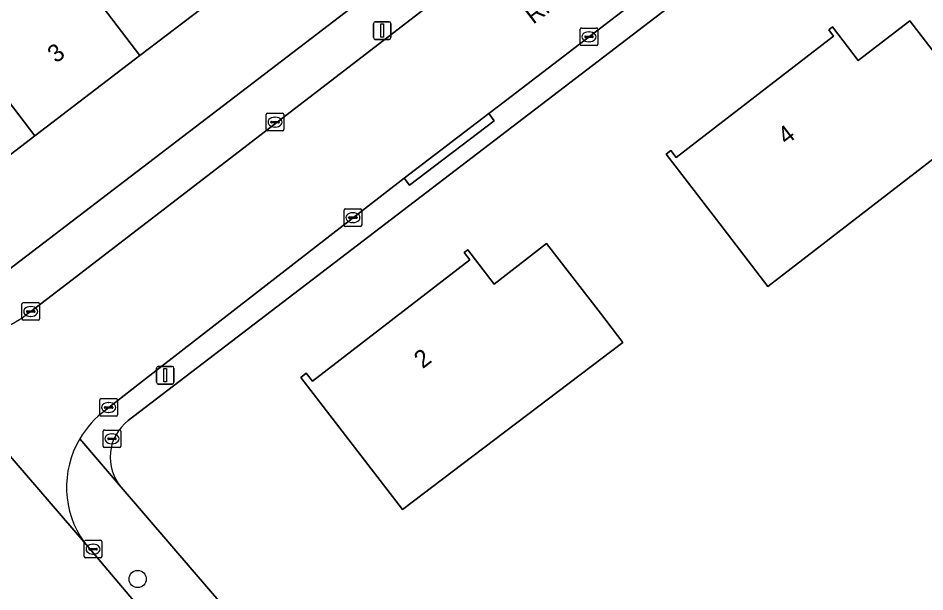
# Model space of a CAD drawing. Extents: x 159352 to 160617, y 385888 to 387323.
# Drawn here: x 160221.8 to 160273.3, y 386498.9 to 386531.5 of the extents above; entities that cross this region are included whole.
import ezdxf

# ---------------------------------------------------------------- set-up
doc = ezdxf.new("R2010")
doc.units = 0
for name, color, linetype in [('IMGEO_Boom', 7, 'Continuous'), ('IMGEO_Erf', 7, 'Continuous'), ('IMGEO_Kolk', 7, 'Continuous'), ('IMGEO_Lichtmast', 7, 'Continuous'), ('IMGEO_Openbare_ruimte_label', 7, 'Continuous'), ('IMGEO_Pand', 7, 'Continuous'), ('IMGEO_Pand_nummerreeks', 7, 'Continuous'), ('IMGEO_Rijbaan_lokaal_open', 7, 'Continuous'), ('IMGEO_Rioolput', 7, 'Continuous'), ('IMGEO_Voetpad_open', 7, 'Continuous')]:
    doc.layers.add(name, color=color, linetype=linetype)

msp = doc.modelspace()

# ---------------------------------------------------------------- linework, layer by layer
at = {"layer": 'IMGEO_Boom'}
msp.add_circle((160228.587, 386499.605), 0.489, dxfattribs=at)
at = {"layer": 'IMGEO_Erf'}
for points in [[(160287.021, 386553.687), (160228.049, 386508.603)], [(160220.584, 386516.686), (160245.678, 386535.853), (160240.933, 386542.066), (160239.15, 386540.704), (160241.218, 386537.996), (160240.938, 386537.783), (160240.506, 386538.349), (160234.691, 386533.908), (160228.714, 386529.342), (160222.737, 386524.777), (160216.941, 386520.35)], [(160227.651, 386504.825), (160231.803, 386500), (160253.12, 386475.231)]]:
    msp.add_lwpolyline(points, dxfattribs=at)
for points in [[(160264.412, 386516.232), (160261.673, 386519.787), (160258.622, 386523.747), (160258.89, 386523.954), (160259.196, 386523.556), (160268.138, 386530.445), (160267.864, 386530.801), (160268.077, 386530.964), (160269.541, 386529.062), (160272.467, 386531.316), (160275.518, 386527.355), (160276.759, 386525.744)], [(160254.888, 386514.701), (160256.171, 386513.039), (160247.634, 386506.577), (160243.647, 386503.559), (160237.852, 386511.062), (160238.169, 386511.307), (160238.532, 386510.837), (160247.464, 386517.736), (160247.143, 386518.152), (160247.351, 386518.313), (160248.858, 386516.362), (160251.831, 386518.658)]]:
    msp.add_lwpolyline(points, close=True, dxfattribs=at)
msp.add_arc((160229.638, 386506.526), 2.615, 127.4116, 220.5609, dxfattribs=at)
at = {"layer": 'IMGEO_Kolk'}
for p, q in [((160253.737, 386529.981), (160253.737, 386530.833)), ((160253.812, 386530.907), (160254.664, 386530.907)), ((160254.225, 386530.687), (160254.25, 386530.687)), ((160254.738, 386530.833), (160254.738, 386529.981)), ((160253.996, 386530.401), (160253.996, 386530.413)), ((160254.434, 386530.364), (160254.036, 386530.364)), ((160254.039, 386530.45), (160254.437, 386530.45)), ((160254.248, 386530.127), (160254.223, 386530.127)), ((160254.48, 386530.413), (160254.48, 386530.401)), ((160254.664, 386529.907), (160253.812, 386529.907)), ((160235.895, 386525.136), (160235.895, 386525.988)), ((160235.97, 386526.062), (160236.822, 386526.062)), ((160236.383, 386525.842), (160236.408, 386525.842)), ((160236.896, 386525.988), (160236.896, 386525.136)), ((160236.154, 386525.556), (160236.154, 386525.568)), ((160236.592, 386525.519), (160236.194, 386525.519)), ((160236.197, 386525.605), (160236.595, 386525.605)), ((160236.638, 386525.568), (160236.638, 386525.556)), ((160236.822, 386525.062), (160235.97, 386525.062)), ((160236.406, 386525.282), (160236.381, 386525.282)), ((160240.32, 386519.71), (160240.32, 386520.562)), ((160240.395, 386520.636), (160241.247, 386520.636)), ((160240.622, 386520.179), (160241.02, 386520.179)), ((160240.808, 386520.416), (160240.833, 386520.416)), ((160241.321, 386520.562), (160241.321, 386519.71)), ((160241.247, 386519.636), (160240.395, 386519.636)), ((160240.579, 386520.13), (160240.579, 386520.142)), ((160241.017, 386520.093), (160240.619, 386520.093)), ((160240.831, 386519.856), (160240.806, 386519.856)), ((160241.063, 386520.142), (160241.063, 386520.13)), ((160222.012, 386514.38), (160222.012, 386515.232)), ((160222.087, 386515.306), (160222.939, 386515.306)), ((160222.5, 386515.086), (160222.525, 386515.086)), ((160223.013, 386515.232), (160223.013, 386514.38)), ((160222.271, 386514.8), (160222.271, 386514.812)), ((160222.709, 386514.763), (160222.311, 386514.763)), ((160222.314, 386514.849), (160222.712, 386514.849)), ((160222.523, 386514.526), (160222.498, 386514.526)), ((160222.755, 386514.812), (160222.755, 386514.8)), ((160222.939, 386514.306), (160222.087, 386514.306)), ((160226.515, 386509.854), (160227.367, 386509.854)), ((160226.44, 386508.928), (160226.44, 386509.78)), ((160226.699, 386509.348), (160226.699, 386509.36)), ((160226.742, 386509.397), (160227.14, 386509.397)), ((160226.928, 386509.634), (160226.953, 386509.634)), ((160227.183, 386509.36), (160227.183, 386509.348)), ((160227.441, 386509.78), (160227.441, 386508.928)), ((160227.367, 386508.854), (160226.515, 386508.854)), ((160227.137, 386509.311), (160226.739, 386509.311)), ((160226.951, 386509.074), (160226.926, 386509.074)), ((160225.552, 386500.88), (160225.552, 386501.732)), ((160225.627, 386501.806), (160226.479, 386501.806)), ((160226.553, 386501.732), (160226.553, 386500.88)), ((160225.811, 386501.3), (160225.811, 386501.312)), ((160226.249, 386501.263), (160225.851, 386501.263)), ((160225.854, 386501.349), (160226.252, 386501.349)), ((160226.04, 386501.586), (160226.065, 386501.586)), ((160226.295, 386501.312), (160226.295, 386501.3)), ((160226.479, 386500.806), (160225.627, 386500.806)), ((160226.063, 386501.026), (160226.038, 386501.026))]:
    msp.add_line(p, q, dxfattribs=at)
for points in [[(160253.737, 386529.981), (160253.737, 386530.833)], [(160253.812, 386530.907), (160254.664, 386530.907)], [(160254.738, 386530.833), (160254.738, 386529.981)], [(160254.664, 386529.907), (160253.812, 386529.907)], [(160235.895, 386525.136), (160235.895, 386525.988)], [(160235.97, 386526.062), (160236.822, 386526.062)], [(160236.896, 386525.988), (160236.896, 386525.136)], [(160236.822, 386525.062), (160235.97, 386525.062)], [(160240.32, 386519.71), (160240.32, 386520.562)], [(160240.395, 386520.636), (160241.247, 386520.636)], [(160241.321, 386520.562), (160241.321, 386519.71)], [(160241.247, 386519.636), (160240.395, 386519.636)], [(160222.012, 386514.38), (160222.012, 386515.232)], [(160222.087, 386515.306), (160222.939, 386515.306)], [(160223.013, 386515.232), (160223.013, 386514.38)], [(160222.939, 386514.306), (160222.087, 386514.306)], [(160226.515, 386509.854), (160227.367, 386509.854)], [(160226.44, 386508.928), (160226.44, 386509.78)], [(160227.441, 386509.78), (160227.441, 386508.928)], [(160227.367, 386508.854), (160226.515, 386508.854)], [(160225.552, 386500.88), (160225.552, 386501.732)], [(160225.627, 386501.806), (160226.479, 386501.806)], [(160226.553, 386501.732), (160226.553, 386500.88)], [(160226.479, 386500.806), (160225.627, 386500.806)]]:
    msp.add_lwpolyline(points, dxfattribs=at)
for centre, radius, start, end in [((160253.814, 386530.831), 0.0765, 91.552, 178.448), ((160253.814, 386530.831), 0.0765, 91.552, 178.448), ((160254.662, 386530.831), 0.0765, 1.552, 88.448), ((160254.662, 386530.831), 0.0765, 1.552, 88.448), ((160253.814, 386529.983), 0.0765, 181.552, 268.448), ((160253.814, 386529.983), 0.0765, 181.552, 268.448), ((160254.036, 386530.41), 0.0403, 85.8775, 175.7526), ((160254.033, 386530.4), 0.0366, 178.938, 274.7102), ((160254.437, 386530.407), 0.043, 264.8664, 352.4533), ((160254.441, 386530.412), 0.0386, 1.7309, 96.639), ((160254.662, 386529.983), 0.0765, 271.552, 358.448), ((160254.662, 386529.983), 0.0765, 271.552, 358.448), ((160235.972, 386525.986), 0.0765, 91.552, 178.448), ((160235.972, 386525.986), 0.0765, 91.552, 178.448), ((160236.82, 386525.986), 0.0765, 1.552, 88.448), ((160236.82, 386525.986), 0.0765, 1.552, 88.448), ((160236.194, 386525.565), 0.0403, 85.8775, 175.7526), ((160236.191, 386525.555), 0.0366, 178.938, 274.7102), ((160236.595, 386525.562), 0.043, 264.8664, 352.4533), ((160236.599, 386525.567), 0.0386, 1.7309, 96.639), ((160235.972, 386525.138), 0.0765, 181.552, 268.448), ((160235.972, 386525.138), 0.0765, 181.552, 268.448), ((160236.82, 386525.138), 0.0765, 271.552, 358.448), ((160236.82, 386525.138), 0.0765, 271.552, 358.448), ((160240.397, 386520.56), 0.0765, 91.552, 178.448), ((160240.397, 386520.56), 0.0765, 91.552, 178.448), ((160240.619, 386520.139), 0.0403, 85.8775, 175.7526), ((160241.024, 386520.141), 0.0386, 1.7309, 96.639), ((160241.245, 386520.56), 0.0765, 1.552, 88.448), ((160241.245, 386520.56), 0.0765, 1.552, 88.448), ((160240.397, 386519.712), 0.0765, 181.552, 268.448), ((160240.397, 386519.712), 0.0765, 181.552, 268.448), ((160240.616, 386520.129), 0.0366, 178.938, 274.7102), ((160241.02, 386520.136), 0.043, 264.8664, 352.4533), ((160241.245, 386519.712), 0.0765, 271.552, 358.448), ((160241.245, 386519.712), 0.0765, 271.552, 358.448), ((160222.089, 386515.23), 0.0765, 91.552, 178.448), ((160222.089, 386515.23), 0.0765, 91.552, 178.448), ((160222.937, 386515.23), 0.0765, 1.552, 88.448), ((160222.937, 386515.23), 0.0765, 1.552, 88.448), ((160222.311, 386514.809), 0.0403, 85.8775, 175.7526), ((160222.308, 386514.799), 0.0366, 178.938, 274.7102), ((160222.712, 386514.806), 0.043, 264.8664, 352.4533), ((160222.716, 386514.811), 0.0386, 1.7309, 96.639), ((160222.089, 386514.382), 0.0765, 181.552, 268.448), ((160222.089, 386514.382), 0.0765, 181.552, 268.448), ((160222.937, 386514.382), 0.0765, 271.552, 358.448), ((160222.937, 386514.382), 0.0765, 271.552, 358.448), ((160226.517, 386509.778), 0.0765, 91.552, 178.448), ((160226.517, 386509.778), 0.0765, 91.552, 178.448), ((160227.365, 386509.778), 0.0765, 1.552, 88.448), ((160227.365, 386509.778), 0.0765, 1.552, 88.448), ((160226.739, 386509.357), 0.0403, 85.8775, 175.7526), ((160226.736, 386509.347), 0.0366, 178.938, 274.7102), ((160227.14, 386509.354), 0.043, 264.8664, 352.4533), ((160227.144, 386509.359), 0.0386, 1.7309, 96.639), ((160226.517, 386508.93), 0.0765, 181.552, 268.448), ((160226.517, 386508.93), 0.0765, 181.552, 268.448), ((160227.365, 386508.93), 0.0765, 271.552, 358.448), ((160227.365, 386508.93), 0.0765, 271.552, 358.448), ((160225.629, 386501.73), 0.0765, 91.552, 178.448), ((160225.629, 386501.73), 0.0765, 91.552, 178.448), ((160226.477, 386501.73), 0.0765, 1.552, 88.448), ((160226.477, 386501.73), 0.0765, 1.552, 88.448), ((160225.851, 386501.309), 0.0403, 85.8775, 175.7526), ((160225.848, 386501.299), 0.0366, 178.938, 274.7102), ((160226.252, 386501.306), 0.043, 264.8664, 352.4533), ((160226.256, 386501.311), 0.0386, 1.7309, 96.639), ((160225.629, 386500.882), 0.0765, 181.552, 268.448), ((160225.629, 386500.882), 0.0765, 181.552, 268.448), ((160226.477, 386500.882), 0.0765, 271.552, 358.448), ((160226.477, 386500.882), 0.0765, 271.552, 358.448)]:
    msp.add_arc(centre, radius, start, end, dxfattribs=at)
for centre, major_axis, ratio, start_param, end_param in [((160254.224, 386530.407), (-0.387, 0.002), 0.722429, 4.712389, 7.853982), ((160254.249, 386530.407), (-0.39, 0.002), 0.717154, 1.570796, 4.712389), ((160236.382, 386525.562), (-0.387, 0.002), 0.722429, 4.712389, 7.853982), ((160236.407, 386525.562), (-0.39, 0.002), 0.717154, 1.570796, 4.712389), ((160240.807, 386520.136), (-0.387, 0.002), 0.722429, 4.712389, 7.853982), ((160240.832, 386520.136), (-0.39, 0.002), 0.717154, 1.570796, 4.712389), ((160222.499, 386514.806), (-0.387, 0.002), 0.722429, 4.712389, 7.853982), ((160222.524, 386514.806), (-0.39, 0.002), 0.717154, 1.570796, 4.712389), ((160226.927, 386509.354), (-0.387, 0.002), 0.722429, 4.712389, 7.853982), ((160226.952, 386509.354), (-0.39, 0.002), 0.717154, 1.570796, 4.712389), ((160226.039, 386501.306), (-0.387, 0.002), 0.722429, 4.712389, 7.853982), ((160226.064, 386501.306), (-0.39, 0.002), 0.717154, 1.570796, 4.712389)]:
    msp.add_ellipse(centre, major_axis=major_axis, ratio=ratio, start_param=start_param, end_param=end_param, dxfattribs=at)
at = {"layer": 'IMGEO_Lichtmast'}
for p, q in [((160241.992, 386530.36), (160241.992, 386531.16)), ((160241.992, 386531.16), (160241.992, 386530.36)), ((160242.092, 386531.26), (160242.882, 386531.26)), ((160242.882, 386531.26), (160242.092, 386531.26)), ((160242.982, 386531.16), (160242.982, 386530.36)), ((160242.982, 386530.36), (160242.982, 386531.16)), ((160242.882, 386530.26), (160242.092, 386530.26)), ((160242.092, 386530.26), (160242.882, 386530.26)), ((160229.657, 386510.781), (160229.657, 386511.581)), ((160229.657, 386511.581), (160229.657, 386510.781)), ((160229.757, 386511.681), (160230.547, 386511.681)), ((160230.547, 386511.681), (160229.757, 386511.681)), ((160230.647, 386511.581), (160230.647, 386510.781)), ((160230.647, 386510.781), (160230.647, 386511.581)), ((160230.547, 386510.681), (160229.757, 386510.681)), ((160229.757, 386510.681), (160230.547, 386510.681))]:
    msp.add_line(p, q, dxfattribs=at)
for points in [[(160242.412, 386531.135), (160242.562, 386531.135), (160242.562, 386530.385), (160242.412, 386530.385), (160242.412, 386531.135)], [(160230.077, 386511.556), (160230.227, 386511.556), (160230.227, 386510.806), (160230.077, 386510.806), (160230.077, 386511.556)]]:
    msp.add_lwpolyline(points, dxfattribs=at)
for centre, start, end in [((160242.092, 386531.16), 90, 180), ((160242.092, 386531.16), 90, 180), ((160242.882, 386531.16), 0, 90), ((160242.882, 386531.16), 360, 90), ((160242.092, 386530.36), 180, 270), ((160242.092, 386530.36), 180, 270), ((160242.882, 386530.36), 270, 0), ((160242.882, 386530.36), 270, 0), ((160229.757, 386511.581), 90, 180), ((160229.757, 386511.581), 90, 180), ((160230.547, 386511.581), 0, 90), ((160230.547, 386511.581), 360, 90), ((160229.757, 386510.781), 180, 270), ((160229.757, 386510.781), 180, 270), ((160230.547, 386510.781), 270, 0), ((160230.547, 386510.781), 270, 0)]:
    msp.add_arc(centre, 0.1, start, end, dxfattribs=at)
at = {"layer": 'IMGEO_Pand'}
for points in [[(160229.468, 386540.749), (160223.491, 386536.184), (160228.714, 386529.342), (160234.691, 386533.908)], [(160223.491, 386536.184), (160217.514, 386531.618), (160222.737, 386524.777), (160228.714, 386529.342)], [(160217.514, 386531.618), (160215.73, 386530.256), (160213.535, 386528.58), (160210.75, 386530.436), (160209.99, 386529.786), (160208.47, 386528.486), (160211.454, 386524.998), (160212.343, 386525.759), (160217.055, 386519.579), (160217.355, 386519.807), (160216.941, 386520.35), (160222.737, 386524.777)], [(160261.673, 386519.787), (160264.412, 386516.232), (160276.759, 386525.744), (160275.518, 386527.355), (160272.467, 386531.316), (160269.541, 386529.062), (160268.077, 386530.964), (160267.864, 386530.801), (160268.138, 386530.445), (160259.196, 386523.556), (160258.89, 386523.954), (160258.622, 386523.747)], [(160247.634, 386506.577), (160256.171, 386513.039), (160254.888, 386514.701), (160251.831, 386518.658), (160248.858, 386516.362), (160247.351, 386518.313), (160247.143, 386518.152), (160247.464, 386517.736), (160238.532, 386510.837), (160238.169, 386511.307), (160237.852, 386511.062), (160243.647, 386503.559)]]:
    msp.add_lwpolyline(points, close=True, dxfattribs=at)
at = {"layer": 'IMGEO_Rijbaan_lokaal_open'}
for points in [[(160281.2, 386559.794), (160260.866, 386544.288), (160224.287, 386516.164), (160222.514, 386514.806), (160222.305, 386514.668)], [(160226.766, 386509.201), (160226.94, 386509.355), (160228.686, 386510.713), (160243.74, 386522.372), (160248.543, 386526.049), (160249.49, 386526.774), (160263.007, 386537.124)], [(160213.937, 386515.16), (160225.539, 386501.7)]]:
    msp.add_lwpolyline(points, dxfattribs=at)
msp.add_lwpolyline([(160213.937, 386515.16), (160213.239, 386515.895), (160212.674, 386516.521), (160207.188, 386522.947), (160202.01, 386518.49), (160201.901, 386518.396), (160219.773, 386497.617), (160220.931, 386496.271), (160227.127, 386489.068), (160229.847, 386485.907), (160229.986, 386486.026), (160235.069, 386490.479), (160233.419, 386492.392), (160225.539, 386501.7)], close=True, dxfattribs=at)
for centre, radius, start, end in [((160218.551, 386519.383), 6.027, 268.2405, 308.5246), ((160229.952, 386504.841), 5.4, 126.1594, 149.6336), ((160229.966, 386504.826), 5.419, 149.5684, 215.2303)]:
    msp.add_arc(centre, radius, start, end, dxfattribs=at)
at = {"layer": 'IMGEO_Rioolput'}
for p, q in [((160226.626, 386507.146), (160226.626, 386507.998)), ((160226.701, 386508.072), (160227.553, 386508.072)), ((160227.114, 386507.852), (160227.139, 386507.852)), ((160227.627, 386507.998), (160227.627, 386507.146)), ((160226.885, 386507.566), (160226.885, 386507.578)), ((160227.323, 386507.529), (160226.925, 386507.529)), ((160226.928, 386507.615), (160227.326, 386507.615)), ((160227.137, 386507.292), (160227.112, 386507.292)), ((160227.369, 386507.578), (160227.369, 386507.566)), ((160227.553, 386507.072), (160226.701, 386507.072))]:
    msp.add_line(p, q, dxfattribs=at)
for points in [[(160226.626, 386507.146), (160226.626, 386507.998)], [(160226.701, 386508.072), (160227.553, 386508.072)], [(160227.627, 386507.998), (160227.627, 386507.146)], [(160227.553, 386507.072), (160226.701, 386507.072)]]:
    msp.add_lwpolyline(points, dxfattribs=at)
for centre, radius, start, end in [((160226.703, 386507.996), 0.0765, 91.552, 178.448), ((160226.703, 386507.996), 0.0765, 91.552, 178.448), ((160227.551, 386507.996), 0.0765, 1.552, 88.448), ((160227.551, 386507.996), 0.0765, 1.552, 88.448), ((160226.925, 386507.575), 0.0403, 85.8775, 175.7526), ((160226.922, 386507.565), 0.0366, 178.938, 274.7102), ((160227.326, 386507.572), 0.043, 264.8664, 352.4533), ((160227.33, 386507.577), 0.0386, 1.7309, 96.639), ((160226.703, 386507.148), 0.0765, 181.552, 268.448), ((160226.703, 386507.148), 0.0765, 181.552, 268.448), ((160227.551, 386507.148), 0.0765, 271.552, 358.448), ((160227.551, 386507.148), 0.0765, 271.552, 358.448)]:
    msp.add_arc(centre, radius, start, end, dxfattribs=at)
for centre, major_axis, ratio, start_param, end_param in [((160227.113, 386507.572), (-0.387, 0.002), 0.722429, 4.712389, 7.853982), ((160227.138, 386507.572), (-0.39, 0.002), 0.717154, 1.570796, 4.712389)]:
    msp.add_ellipse(centre, major_axis=major_axis, ratio=ratio, start_param=start_param, end_param=end_param, dxfattribs=at)
at = {"layer": 'IMGEO_Voetpad_open'}
for points in [[(160280.38, 386562.359), (160246.671, 386536.612), (160245.678, 386535.853), (160220.584, 386516.686)], [(160222.305, 386514.668), (160222.514, 386514.806), (160224.287, 386516.164), (160260.866, 386544.288), (160281.2, 386559.794)], [(160285.532, 386554.377), (160284.129, 386553.302), (160284.433, 386552.906), (160281.072, 386550.332), (160280.768, 386550.728), (160266.166, 386539.543), (160266.481, 386539.126), (160263.308, 386536.726), (160263.007, 386537.124), (160249.49, 386526.774), (160248.543, 386526.049), (160248.854, 386525.641), (160244.043, 386521.975), (160243.74, 386522.372), (160228.686, 386510.713), (160226.94, 386509.355), (160226.766, 386509.201)], [(160228.049, 386508.603), (160287.021, 386553.687)], [(160231.803, 386500), (160227.651, 386504.825), (160227.65, 386504.825), (160225.293, 386507.571)], [(160225.293, 386507.571), (160227.65, 386504.825), (160227.651, 386504.825)], [(160225.539, 386501.7), (160233.419, 386492.392), (160235.069, 386490.479), (160236.934, 386488.316), (160248.194, 386475.258), (160248.841, 386474.425), (160249.521, 386473.624), (160250.27, 386472.879)], [(160253.12, 386475.231), (160231.803, 386500)]]:
    msp.add_lwpolyline(points, dxfattribs=at)
msp.add_lwpolyline([(160243.74, 386522.372), (160244.043, 386521.975), (160248.854, 386525.641), (160248.543, 386526.049)], close=True, dxfattribs=at)
for centre, radius, start, end in [((160218.551, 386519.383), 6.027, 268.2405, 308.5246), ((160229.952, 386504.841), 5.4, 126.1594, 149.6336), ((160229.638, 386506.526), 2.615, 127.4116, 220.5609), ((160229.966, 386504.826), 5.419, 149.5684, 215.2303)]:
    msp.add_arc(centre, radius, start, end, dxfattribs=at)

# ---------------------------------------------------------------- texts
at = {"layer": 'IMGEO_Openbare_ruimte_label'}
msp.add_text('Rietveldlaan', height=1, rotation=37.4428, dxfattribs=at).set_placement((160251.072, 386531.086))
at = {"layer": 'IMGEO_Pand_nummerreeks'}
for s, rotation, p in [('3', 37.3727, (160223.947, 386528.872)), ('4', 37.611, (160265.451, 386524.234)), ('2', 37.6822, (160244.784, 386511.521))]:
    msp.add_text(s, height=1, rotation=rotation, dxfattribs=at).set_placement(p)

doc.saveas('drawing.dxf')
